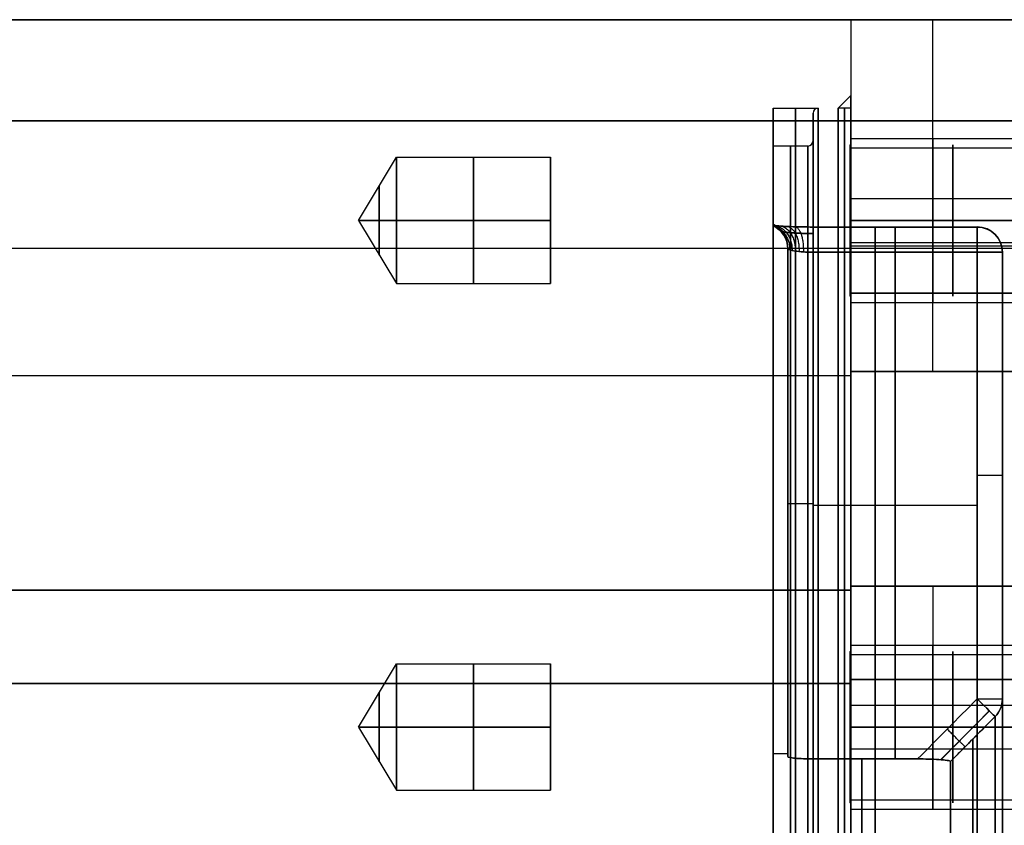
# Model space of a CAD drawing. Header units: millimetres. Extents: x -105 to 152, y -114 to 65.
# Tile 305 of 329: x 66 to 105, y 33 to 65. Entities that reach past the tile are written whole.
import ezdxf

# ---------------------------------------------------------------- set-up
doc = ezdxf.new("R2010")
doc.units = ezdxf.units.MM
doc.layers.add('Layer 01', color=18, linetype='Continuous', true_color=0x000000)

# ---------------------------------------------------------------- blocks, each defined once
blk = doc.blocks.new('Block 02')
at = {"layer": 'Layer 01'}
for p, q in [((113.576, 65), (-40.924, 65)), ((98.576, 64.451, 40.533), (98.576, 64.439, 40.533)), ((98.076, 61.5), (98.576, 62)), ((98.576, 61.5), (98.576, 62)), ((95.492, 61.5), (97.276, 61.5)), ((95.492, 60), (95.492, 61.5)), ((97.076, 60.2), (97.076, 61.3)), ((98.576, 61.5), (98.076, 61.5)), ((101.826, 51.081, 42.489), (101.826, 61, 42.489)), ((98.551, 60.053, 37), (98.576, 60.078, 37)), ((98.576, 60.303, 37), (105.076, 60.303, 37)), ((98.576, 60.303, 37), (98.576, 60.078, 37)), ((96.876, 60), (95.492, 60)), ((98.551, 59.923, 37.872), (106.676, 59.923, 37.872)), ((79.074, 57.053, 37), (80.576, 59.553, 37)), ((80.576, 59.553, 37), (86.676, 59.553, 37)), ((86.676, 54.661, 36.273), (86.676, 59.445, 37.727)), ((86.676, 56.326, 39.392), (86.676, 57.779, 34.608)), ((98.551, 57.924, 34.129), (106.676, 57.924, 34.129)), ((98.576, 57.434, 42.489), (98.576, 57.434, 42.511)), ((79.074, 57.053, 37), (80.576, 54.553, 37)), ((98.576, 57.053, 33.75), (98.576, 57.053, 33.975)), ((98.576, 57.053, 40.025), (98.576, 57.053, 40.25)), ((95.492, 35.797, 3.191), (95.492, 56.84, 3.191)), ((97.076, 56.798, 4.75), (103.576, 56.798, 4.75)), ((97.076, 56.798, -4.75), (103.576, 56.798, -4.75)), ((98.551, 56.181, 39.871), (106.676, 56.181, 39.871)), ((-26.924, 55.96, -42.489), (113.576, 55.96, -42.489)), ((-26.924, 55.96, 42.511), (98.576, 55.96, 42.511)), ((96.076, 56), (96.076, 35.939)), ((105.076, 56.04, 42.489), (98.576, 56.04, 42.489)), ((100.326, 35.742, -3.75), (100.326, 55.798, -3.75)), ((100.326, 55.798, 3.75), (100.326, 35.742, 3.75)), ((80.576, 54.553, 37), (86.676, 54.553, 37)), ((98.551, 54.182, 36.128), (106.676, 54.182, 36.128)), ((98.551, 54.053, 37), (98.576, 54.028, 37)), ((98.576, 54.028, 37), (98.576, 53.803, 37)), ((98.576, 53.803, 37), (105.076, 53.803, 37)), ((104.576, 28.863, -25.349), (104.576, 49.934, -25.349)), ((104.576, 28.863, 25.349), (104.576, 49.934, 25.349)), ((96.076, 45.95, 2.75), (96.076, 45.95, -2.75)), ((103.576, 45.77, -3.75), (97.076, 45.77, -3.75)), ((103.576, 45.77, 3.75), (97.076, 45.77, 3.75)), ((98.576, 44.905, -44.983), (98.576, 44.905, -45.149)), ((98.576, 44.299, 45.865), (98.576, 44.299, 45.68)), ((98.576, 42.419, -52.993), (98.576, 42.581, -52.993)), ((98.576, 42.419, 53.037), (98.576, 42.581, 53.037)), ((113.576, 42.581, 55.243), (98.576, 42.581, 55.243)), ((105.076, 42.581, -55.243), (98.576, 42.581, -55.243)), ((101.826, 42.581, -59.497), (101.826, 42.581, -50.989)), ((-29.924, 42.419, 55.249), (98.576, 42.419, 55.249)), ((-29.924, 42.419, -55.249), (98.576, 42.419, -55.249)), ((98.576, 40.25, -57.053), (105.076, 40.25, -57.053)), ((98.576, 40.25, -57.053), (98.576, 40.025, -57.053)), ((98.551, 40, -57.053), (98.576, 40.025, -57.053)), ((98.551, 39.871, -56.181), (106.676, 39.871, -56.181)), ((79.074, 37, -57.053), (80.576, 39.5, -57.053)), ((80.576, 39.5, -57.053), (86.676, 39.5, -57.053)), ((86.676, 39.392, -56.326), (86.676, 34.608, -57.779)), ((104.576, 39.486, -39.71), (104.576, 39.486, -4.75)), ((104.576, 39.486, 4.75), (104.576, 39.486, 39.71)), ((86.676, 36.273, -54.661), (86.676, 37.727, -59.445)), ((79.074, 37, -57.053), (80.576, 34.5, -57.053)), ((98.576, 37, -60.303), (98.576, 37, -60.078)), ((98.576, 37, -54.028), (98.576, 37, -53.803)), ((96.076, 35.939), (95.492, 35.939)), ((80.576, 34.5, -57.053), (86.676, 34.5, -57.053)), ((98.551, 34.129, -57.924), (106.676, 34.129, -57.924)), ((98.551, 34, -57.053), (98.576, 33.975, -57.053)), ((98.576, 33.975, -57.053), (98.576, 33.75, -57.053)), ((98.576, 33.75, -57.053), (105.076, 33.75, -57.053))]:
    blk.add_line(p, q, dxfattribs=at)
at = {"layer": 'Layer 01', "extrusion": (1, 2.16715e-13, 2.4869e-13)}
blk.add_arc((61, 38.489, 98.576), 4, 0.0001, 90, dxfattribs=at)
at = {"layer": 'Layer 01', "extrusion": (1, -3.55271e-14, 3.55271e-15)}
blk.add_arc((61, 38.511, 98.576), 4, 0, 90, dxfattribs=at)
at = {"layer": 'Layer 01', "extrusion": (-1, 0, 0)}
for centre, radius, start, end in [((-61, 38.489, -101.826), 4, 90, 180), ((-38.581, -59.497, -101.826), 4, 180, 265.5388), ((0, 0, -99.003), 35.939, 125.9894, 174.0106), ((0, 0, -99.003), 35.939, 185.9894, 234.0106)]:
    blk.add_arc(centre, radius, start, end, dxfattribs=at)
at = {"layer": 'Layer 01', "extrusion": (-1, 3.43217e-14, -1.94826e-15)}
blk.add_arc((0, 0, -98.576), 62, 90, 270, dxfattribs=at)
at = {"layer": 'Layer 01', "extrusion": (1, 0, 0)}
for centre, radius, start, end in [((0, 0, 95.492), 61.5, 270, 90), ((57.053, 37, 101.826), 3.25, 270, 90), ((57.053, 37, 102.614), 3, 196.8945, 16.8945), ((0, 0, 95.492), 60, 270, 90), ((57.053, 37, 102.614), 3, 16.8945, 196.8945), ((0, 0, 95.492), 56.91, 357.1852, 2.8148), ((57.053, 37, 101.826), 3.25, 90, 270), ((55.798, 4.75, 100.326), 1, 270, 4.8658), ((55.798, -4.75, 100.326), 1, 355.1342, 90), ((37, -57.053, 101.826), 3.25, 270, 90), ((37, -57.053, 102.614), 3, 286.8945, 106.8945), ((37, -57.053, 102.614), 3, 106.8945, 286.8945), ((37, -57.053, 101.826), 3.25, 90, 270), ((0, 0, 95.492), 35.939, 270, 90)]:
    blk.add_arc(centre, radius, start, end, dxfattribs=at)
at = {"layer": 'Layer 01', "extrusion": (1, -3.43217e-14, 2.25655e-15)}
blk.add_arc((0, 0, 96.384), 61.5, 270, 90, dxfattribs=at)
at = {"layer": 'Layer 01'}
for centre, radius, start, end in [((97.276, 61.3), 0.2, 90, 180), ((96.876, 60.2), 0.2, 270, 360), ((95.076, 56), 1, 360, 65.438), ((103.576, 55.798, 4.75), 1, 0, 90), ((103.576, 55.798, -4.75), 1, 0, 90)]:
    blk.add_arc(centre, radius, start, end, dxfattribs=at)
at = {"layer": 'Layer 01', "extrusion": (1, -3.09204e-29, -1.15912e-16)}
blk.add_arc((0, 0, 97.076), 61.3, 270, 90, dxfattribs=at)
at = {"layer": 'Layer 01', "extrusion": (-1, 3.09204e-29, 9.24197e-30)}
for centre, radius, start, end in [((0, 0, -97.076), 61.3, 90, 270), ((0, 0, -96.076), 56, 177.1852, 182.8148), ((0, 0, -104.576), 56, 184.8658, 235.1342), ((0, 0, -104.576), 56, 124.8658, 175.1342)]:
    blk.add_arc(centre, radius, start, end, dxfattribs=at)
at = {"layer": 'Layer 01', "extrusion": (-1, 3.43217e-14, -2.19517e-15)}
blk.add_arc((0, 0, -97.276), 61.5, 90, 270, dxfattribs=at)
at = {"layer": 'Layer 01', "extrusion": (1, -3.43217e-14, 1.9641e-15)}
blk.add_arc((0, 0, 98.076), 61.5, 270, 90, dxfattribs=at)
at = {"layer": 'Layer 01', "extrusion": (-1, 3.09204e-29, 0)}
for centre, radius in [((0, 0, -98.326), 61.5), ((0, 0, -96.184), 60)]:
    blk.add_arc(centre, radius, 90, 270, dxfattribs=at)
at = {"layer": 'Layer 01', "extrusion": (-1, 3.09859e-29, -1.15535e-16)}
blk.add_arc((0, 0, -98.576), 61.5, 90, 270, dxfattribs=at)
at = {"layer": 'Layer 01', "extrusion": (1, -3.09204e-29, -2.18629e-15)}
for centre in [(57.053, 37, 98.576), (37, -57.053, 98.576)]:
    blk.add_arc(centre, 3.25, 270, 90, dxfattribs=at)
at = {"layer": 'Layer 01', "extrusion": (1, -3.09204e-29, -1.1803e-16)}
blk.add_arc((0, 0, 97.076), 60.2, 270, 90, dxfattribs=at)
at = {"layer": 'Layer 01', "extrusion": (1, -3.45576e-14, -7.16565e-17)}
for start, end in [(270, 16.8945), (90, 196.8945)]:
    blk.add_arc((57.053, 37, 98.551), 3, start, end, dxfattribs=at)
at = {"layer": 'Layer 01', "extrusion": (-1, 3.43217e-14, -2.3489e-15)}
blk.add_arc((-57.053, 37, -98.576), 3.025, 90, 270, dxfattribs=at)
at = {"layer": 'Layer 01', "extrusion": (1, -3.55271e-14, 0)}
for centre, start, end in [((57.053, 37, 83.626), 270, 90), ((57.053, 37, 83.626), 90, 270), ((37, -57.053, 83.626), 270, 90), ((37, -57.053, 83.626), 90, 270)]:
    blk.add_arc(centre, 2.5, start, end, dxfattribs=at)
at = {"layer": 'Layer 01', "extrusion": (-1, 3.09204e-29, 1.01621e-44)}
blk.add_arc((0, 0, -96.876), 60, 90, 270, dxfattribs=at)
at = {"layer": 'Layer 01', "extrusion": (1, -3.51922e-14, 1.77114e-15)}
blk.add_arc((57.053, 37, 98.551), 3, 16.8945, 90, dxfattribs=at)
at = {"layer": 'Layer 01', "extrusion": (1, -3.43217e-14, 0)}
for centre in [(57.053, 37, 80.576), (37, -57.053, 80.576)]:
    blk.add_arc(centre, 2.5, 270, 90, dxfattribs=at)
at = {"layer": 'Layer 01', "extrusion": (-1, 6.12323e-16, 8.70164e-31)}
blk.add_arc((-57.053, 37, -86.676), 2.5, 90, 270, dxfattribs=at)
at = {"layer": 'Layer 01', "extrusion": (1, -3.43987e-14, 0)}
for centre, start, end in [((57.053, 37, 79.9), 270, 90), ((57.053, 37, 79.9), 90, 270), ((37, -57.053, 79.9), 270, 90), ((37, -57.053, 79.9), 90, 270)]:
    blk.add_arc(centre, 1.375, start, end, dxfattribs=at)
at = {"layer": 'Layer 01', "extrusion": (-1, 3.43217e-14, 0)}
for centre, radius, start, end in [((-57.053, 37, -80.576), 2.5, 270, 90), ((-37, -57.053, -98.576), 3.025, 90, 270), ((-37, -57.053, -80.576), 2.5, 270, 90), ((-37, -57.053, -98.576), 3.025, 270, 90)]:
    blk.add_arc(centre, radius, start, end, dxfattribs=at)
at = {"layer": 'Layer 01', "extrusion": (-1, 6.12323e-16, -8.70164e-31)}
blk.add_arc((-57.053, 37, -86.676), 2.5, 270, 90, dxfattribs=at)
at = {"layer": 'Layer 01', "extrusion": (1, -3.51922e-14, 5.95193e-15)}
blk.add_arc((57.053, 37, 98.551), 3, 196.8945, 270, dxfattribs=at)
at = {"layer": 'Layer 01', "extrusion": (1, -3.09204e-29, 2.18629e-15)}
for centre in [(57.053, 37, 98.576), (37, -57.053, 98.576)]:
    blk.add_arc(centre, 3.25, 90, 270, dxfattribs=at)
at = {"layer": 'Layer 01', "extrusion": (-1, 3.43217e-14, 2.3489e-15)}
blk.add_arc((-57.053, 37, -98.576), 3.025, 270, 90, dxfattribs=at)
at = {"layer": 'Layer 01', "extrusion": (1, -1.32662e-14, -1.22671e-14)}
blk.add_arc((0, 0, 95.492), 57, 4.0659, 55.9341, dxfattribs=at)
at = {"layer": 'Layer 01', "extrusion": (1, -1.72567e-14, 5.35531e-15)}
blk.add_arc((0, 0, 95.492), 57, 304.0659, 355.9341, dxfattribs=at)
at = {"layer": 'Layer 01', "extrusion": (-3.44379e-16, -0.049107, 0.998794)}
blk.add_arc((95.076, 56), 1, 0, 65.438, dxfattribs=at)
at = {"layer": 'Layer 01', "extrusion": (0, -0.049107, -0.998794)}
blk.add_arc((95.076, -56), 1, 294.562, 0, dxfattribs=at)
at = {"layer": 'Layer 01', "extrusion": (1, -2.62271e-30, 2.40893e-30)}
blk.add_arc((55.798, 4.75, 97.076), 1, 270, 4.8658, dxfattribs=at)
at = {"layer": 'Layer 01', "extrusion": (1, -2.76374e-31, -1.30997e-14)}
blk.add_arc((55.798, -4.75, 97.076), 1, 355.1342, 90, dxfattribs=at)
at = {"layer": 'Layer 01', "extrusion": (1, -3.09204e-29, 0)}
for start, end in [(4.8658, 55.1342), (304.8658, 355.1342)]:
    blk.add_arc((0, 0, 99.534), 57, start, end, dxfattribs=at)
at = {"layer": 'Layer 01', "extrusion": (1, -7.22025e-33, -6.63171e-33)}
blk.add_arc((55.798, -4.75, 103.576), 1, 355.1342, 90, dxfattribs=at)
at = {"layer": 'Layer 01', "extrusion": (-1, 2.22462e-31, -2.04329e-31)}
blk.add_arc((-55.798, 4.75, -103.576), 1, 175.1342, 270, dxfattribs=at)
at = {"layer": 'Layer 01', "extrusion": (-1, -8.58333e-30, -4.95559e-30)}
blk.add_arc((0, 0, -103.576), 57, 124.8658, 175.1342, dxfattribs=at)
at = {"layer": 'Layer 01', "extrusion": (-1, 2.55355e-29, -1.47429e-29)}
blk.add_arc((0, 0, -103.576), 57, 184.8658, 235.1342, dxfattribs=at)
at = {"layer": 'Layer 01', "extrusion": (5.55112e-16, -0.084821, -0.996396)}
blk.add_arc((103.576, -56), 1, 270, 0, dxfattribs=at)
at = {"layer": 'Layer 01', "extrusion": (-3.20407e-16, -0.084821, 0.996396)}
blk.add_arc((103.576, 56), 1, 360, 90, dxfattribs=at)
at = {"layer": 'Layer 01', "extrusion": (-1, 1.56295e-28, 0)}
blk.add_arc((0, 0, -96.076), 56, 177.1852, 182.8148, dxfattribs=at)
at = {"layer": 'Layer 01', "extrusion": (0, -1, 0)}
for centre, start, end in [((103.576, 4.75, -55.798), 270, 0), ((103.576, -4.75, -46.959), 0, 90), ((97.076, 2.75, -45.837), 90, 180)]:
    blk.add_arc(centre, 1, start, end, dxfattribs=at)
at = {"layer": 'Layer 01', "extrusion": (0, -1, 7.10543e-15)}
blk.add_arc((103.576, -4.75, -55.798), 1, 0, 90, dxfattribs=at)
at = {"layer": 'Layer 01', "extrusion": (-1, 1.54196e-29, -8.9025e-30)}
blk.add_arc((0, 0, -104.576), 56, 184.8658, 235.1342, dxfattribs=at)
at = {"layer": 'Layer 01', "extrusion": (-1, 1.67332e-29, 9.6609e-30)}
blk.add_arc((0, 0, -104.576), 56, 124.8658, 175.1342, dxfattribs=at)
at = {"layer": 'Layer 01', "extrusion": (-1, 8.19214e-14, -1.67188e-15)}
blk.add_arc((-51.081, -50.989, -98.576), 8.5, 360, 90, dxfattribs=at)
at = {"layer": 'Layer 01', "extrusion": (1, -5.72714e-14, -1.44587e-13)}
blk.add_arc((51.081, 50.989, 98.576), 8.5, 261.8046, 270, dxfattribs=at)
at = {"layer": 'Layer 01', "extrusion": (1, -3.17654e-14, 1.67187e-15)}
blk.add_arc((50.919, -50.989, 98.576), 8.5, 90, 180, dxfattribs=at)
at = {"layer": 'Layer 01', "extrusion": (-1, 7.36771e-14, 5.33509e-13)}
blk.add_arc((-50.919, 51.011, -98.576), 8.5, 270, 277.0998, dxfattribs=at)
at = {"layer": 'Layer 01', "extrusion": (-1, 6.62936e-14, -5.40506e-23)}
blk.add_arc((-51.081, 50.989, -98.576), 8.5, 278.1954, 0, dxfattribs=at)
at = {"layer": 'Layer 01', "extrusion": (1, -3.4133e-14, 3.55025e-15)}
blk.add_arc((50.919, 51.011, 98.576), 8.5, 180, 262.9002, dxfattribs=at)
at = {"layer": 'Layer 01', "extrusion": (0, 1, 0)}
for centre, start, end in [((-103.576, 4.75, 46.959), 180, 270), ((-97.076, -2.75, 45.837), 270, 0)]:
    blk.add_arc(centre, 1, start, end, dxfattribs=at)
at = {"layer": 'Layer 01', "extrusion": (1, -3.85236e-15, 1.12489e-23)}
blk.add_arc((38.581, -59.497, 98.576), 4, 274.4612, 360, dxfattribs=at)
at = {"layer": 'Layer 01', "extrusion": (1, -2.9965e-16, -3.84069e-15)}
blk.add_arc((38.581, 59.497, 98.576), 4, 360, 85.5388, dxfattribs=at)
at = {"layer": 'Layer 01', "extrusion": (-1, 3.55318e-14, -2.75583e-15)}
blk.add_arc((-38.419, 59.51, -98.576), 4, 94.4425, 180, dxfattribs=at)
at = {"layer": 'Layer 01', "extrusion": (-1, 2.87578e-14, -5.22969e-15)}
blk.add_arc((-38.419, -59.51, -98.576), 4, 180, 265.5575, dxfattribs=at)
at = {"layer": 'Layer 01', "extrusion": (1, -3.43593e-14, 2.15944e-15)}
blk.add_arc((37, -57.053, 98.551), 3, 286.8945, 90, dxfattribs=at)
at = {"layer": 'Layer 01', "extrusion": (-1, -2.98877e-29, -6.37095e-43)}
blk.add_arc((-37, -57.053, -86.676), 2.5, 90, 270, dxfattribs=at)
at = {"layer": 'Layer 01', "extrusion": (1, 1.04791e-09, -1.34314e-08)}
blk.add_arc((-3.638, 481.637, 98.576), 546.779, 274.44408, 274.46115, dxfattribs=at)
at = {"layer": 'Layer 01', "extrusion": (1, 8.12435e-11, 1.03908e-09)}
blk.add_arc((1.055, -421.474, 98.576), 486.433, 85.53884, 85.55802, dxfattribs=at)
at = {"layer": 'Layer 01', "extrusion": (-1, -1.14214e-13, 2.26189e-12)}
blk.add_arc((-0.003, 434.96, -98.576), 499.96, 265.5575, 266.39327, dxfattribs=at)
at = {"layer": 'Layer 01', "extrusion": (1, -2.04392e-15, -2.05751e-13)}
blk.add_arc((37, -57.053, 98.551), 3, 270, 286.8945, dxfattribs=at)
at = {"layer": 'Layer 01', "extrusion": (0.704378, 0.709825, -1.11319e-14)}
blk.add_arc((-46.67, 4.75, 100.015), 1, 185.0161, 270, dxfattribs=at)
at = {"layer": 'Layer 01', "extrusion": (7.56189e-15, -1, -4.71124e-16)}
blk.add_arc((103.576, 4.75, -38.119), 1, 270, 356.4349, dxfattribs=at)
at = {"layer": 'Layer 01', "extrusion": (-7.5626e-15, 1, -4.71883e-16)}
blk.add_arc((-103.576, -4.75, 38.119), 1, 90, 176.4349, dxfattribs=at)
at = {"layer": 'Layer 01', "extrusion": (-0.704378, -0.709825, -1.11927e-14)}
blk.add_arc((46.67, -4.75, -100.015), 1, 5.0161, 90, dxfattribs=at)
at = {"layer": 'Layer 01', "extrusion": (0.704378, 0.709825, 2.3731e-15)}
blk.add_arc((-46.67, -4.75, 100.015), 1, 90, 174.9839, dxfattribs=at)
at = {"layer": 'Layer 01', "extrusion": (0.062064, -0.061587, -0.99617)}
blk.add_arc((100.015, 46.076, 8.812), 1, 45.3306, 90, dxfattribs=at)
blk.add_arc((100.015, 46.076, 8.812), 1, 45.3306, 90, dxfattribs=at)
at = {"layer": 'Layer 01', "extrusion": (-0.062064, 0.061587, -0.99617)}
blk.add_arc((-100.015, -46.076, -8.812), 1, 225.3306, 270, dxfattribs=at)
blk.add_arc((-100.015, -46.076, -8.812), 1, 225.3306, 270, dxfattribs=at)
at = {"layer": 'Layer 01', "extrusion": (0, -0.123652, 0.992326)}
blk.add_arc((103.576, 38.414), 1, 315, 0, dxfattribs=at)
at = {"layer": 'Layer 01', "extrusion": (-6.58606e-15, 0.123652, 0.992326)}
blk.add_arc((-103.576, -38.414), 1, 135, 180, dxfattribs=at)
at = {"layer": 'Layer 01', "extrusion": (-3.6656e-12, 1, 2.28346e-13)}
blk.add_arc((-103.576, 4.75, 38.119), 1, 180, 183.5651, dxfattribs=at)
at = {"layer": 'Layer 01', "extrusion": (-5.92893e-15, -1, -1.84514e-16)}
blk.add_arc((103.576, -4.75, -38.119), 1, 0, 3.5651, dxfattribs=at)
at = {"layer": 'Layer 01', "extrusion": (1, 4.03463e-30, 2.32939e-30)}
blk.add_arc((0, 0, 104.576), 38.414, 7.1029, 52.8971, dxfattribs=at)
at = {"layer": 'Layer 01', "extrusion": (1, 2.28119e-29, -1.31705e-29)}
blk.add_arc((0, 0, 104.576), 38.414, 307.1029, 352.8971, dxfattribs=at)
at = {"layer": 'Layer 01', "extrusion": (-1, -5.18158e-15, 4.11008e-15)}
blk.add_arc((0, 0, -104.283), 37.707, 187.1029, 232.8971, dxfattribs=at)
at = {"layer": 'Layer 01', "extrusion": (-1, -1.23524e-15, -1.53921e-16)}
blk.add_arc((0, 0, -104.283), 37.707, 127.1029, 172.8971, dxfattribs=at)
at = {"layer": 'Layer 01', "extrusion": (-1, -3.78279e-30, -8.06351e-44)}
blk.add_arc((-37, -57.053, -86.676), 2.5, 270, 90, dxfattribs=at)
at = {"layer": 'Layer 01', "extrusion": (1, -3.49869e-14, 4.48695e-15)}
blk.add_arc((37, -57.053, 98.551), 3, 106.8945, 270, dxfattribs=at)
at = {"layer": 'Layer 01', "extrusion": (1, -3.50024e-15, -1.95945e-13)}
blk.add_arc((37, -57.053, 98.551), 3, 90, 106.8945, dxfattribs=at)
at = {"layer": 'Layer 01', "extrusion": (1, -3.09204e-29, -9.24197e-30)}
for start, end in [(307.2712, 352.7288), (7.2712, 52.7288)]:
    blk.add_arc((0, 0, 103.399), 36.823, start, end, dxfattribs=at)
at = {"layer": 'Layer 01', "extrusion": (-1, 3.36675e-14, -2.58379e-15)}
blk.add_arc((0, 0, -96.076), 35.939, 175.6115, 184.3885, dxfattribs=at)
at = {"layer": 'Layer 01', "extrusion": (-1, -1.28745e-12, -1.68299e-13)}
blk.add_arc((0, 0, -102.515), 35.939, 127.4476, 172.5524, dxfattribs=at)
at = {"layer": 'Layer 01', "extrusion": (-1, -7.89478e-13, 1.03082e-12)}
blk.add_arc((0, 0, -102.515), 35.939, 187.4476, 232.5524, dxfattribs=at)
at = {"layer": 'Layer 01'}
for points, degree in [([(-26.924, 65, -38.489), (43.326, 65, -38.489), (113.576, 65, -38.489)], 2), ([(98.576, 65, 38.511), (35.826, 65, 38.511), (-26.924, 65, 38.511)], 2), ([(105.076, 65, 38.489), (101.826, 65, 38.489), (98.576, 65, 38.489)], 2), ([(98.576, 65, 38.489), (98.576, 65, 38.5), (98.576, 65, 38.511)], 2), ([(113.576, 61, -42.489), (43.326, 61, -42.489), (-26.924, 61, -42.489)], 2), ([(-26.924, 61, 42.511), (35.826, 61, 42.511), (98.576, 61, 42.511)], 2), ([(98.576, 61, 42.489), (101.826, 61, 42.489), (105.076, 61, 42.489)], 2), ([(98.576, 51.081, 42.489), (98.576, 56.04, 42.489), (98.576, 61, 42.489)], 2), ([(98.576, 61, 42.511), (98.576, 55.96, 42.511), (98.576, 50.919, 42.511)], 2), ([(98.551, 59.923, 37.872), (102.614, 59.923, 37.872), (106.676, 59.923, 37.872)], 2), ([(79.074, 57.053, 37), (79.825, 57.053, 38.25), (80.576, 57.053, 39.5)], 2), ([(80.576, 57.053, 34.5), (79.825, 57.053, 35.75), (79.074, 57.053, 37)], 2), ([(86.676, 57.053, 34.5), (83.626, 57.053, 34.5), (80.576, 57.053, 34.5)], 2), ([(80.576, 57.053, 39.5), (83.626, 57.053, 39.5), (86.676, 57.053, 39.5)], 2), ([(98.576, 57.053, 33.975), (98.564, 57.053, 33.988), (98.551, 57.053, 34)], 2), ([(98.551, 57.053, 40), (98.564, 57.053, 40.013), (98.576, 57.053, 40.025)], 2), ([(105.076, 57.053, 40.25), (101.826, 57.053, 40.25), (98.576, 57.053, 40.25)], 2), ([(98.576, 57.053, 33.75), (101.826, 57.053, 33.75), (105.076, 57.053, 33.75)], 2), ([(103.576, 56.795, 4.835), (100.326, 56.795, 4.835), (97.076, 56.795, 4.835)], 2), ([(97.076, 56.795, -4.835), (100.326, 56.795, -4.835), (103.576, 56.795, -4.835)], 2), ([(96.076, 55.932, -2.75), (96.076, 45.883, -2.75), (96.076, 35.833, -2.75)], 2), ([(96.076, 35.833, 2.75), (96.076, 45.883, 2.75), (96.076, 55.932, 2.75)], 2), ([(97.076, 55.798, -3.75), (97.076, 45.77, -3.75), (97.076, 35.742, -3.75)], 2), ([(103.576, 55.798, -3.75), (100.326, 55.798, -3.75), (97.076, 55.798, -3.75)], 2), ([(97.076, 55.798, 3.75), (100.326, 55.798, 3.75), (103.576, 55.798, 3.75)], 2), ([(97.076, 35.742, 3.75), (97.076, 45.77, 3.75), (97.076, 55.798, 3.75)], 2), ([(103.576, 38.119, -3.75), (103.576, 46.959, -3.75), (103.576, 55.798, -3.75)], 2), ([(103.576, 55.798, 3.75), (103.576, 46.959, 3.75), (103.576, 38.119, 3.75)], 2), ([(104.576, 38.119, -4.75), (104.576, 46.959, -4.75), (104.576, 55.798, -4.75)], 2), ([(104.576, 55.798, 4.75), (104.576, 46.959, 4.75), (104.576, 38.119, 4.75)], 2), ([(106.676, 54.182, 36.128), (102.614, 54.182, 36.128), (98.551, 54.182, 36.128)], 2), ([(98.576, 51.081, -42.489), (98.576, 51, -42.489), (98.576, 50.919, -42.489)], 2), ([(98.576, 51.081, 42.489), (101.826, 51.081, 42.489), (105.076, 51.081, 42.489)], 2), ([(113.576, 51.081, -42.489), (106.076, 51.081, -42.489), (98.576, 51.081, -42.489)], 2), ([(-26.924, 50.919, 42.511), (35.826, 50.919, 42.511), (98.576, 50.919, 42.511)], 2), ([(-26.924, 50.919, -42.489), (35.826, 50.919, -42.489), (98.576, 50.919, -42.489)], 2), ([(98.576, 42.581, -59.497), (98.576, 42.581, -55.243), (98.576, 42.581, -50.989)], 2), ([(98.576, 42.581, 50.989), (98.576, 42.581, 55.243), (98.576, 42.581, 59.497)], 2), ([(98.576, 42.581, -50.989), (101.826, 42.581, -50.989), (105.076, 42.581, -50.989)], 2), ([(113.576, 42.581, 59.497), (106.076, 42.581, 59.497), (98.576, 42.581, 59.497)], 2), ([(113.576, 42.581, 50.989), (106.076, 42.581, 50.989), (98.576, 42.581, 50.989)], 2), ([(98.576, 42.581, -59.497), (101.826, 42.581, -59.497), (105.076, 42.581, -59.497)], 2), ([(98.576, 42.419, 59.51), (34.326, 42.419, 59.51), (-29.924, 42.419, 59.51)], 2), ([(-29.924, 42.419, -59.51), (34.326, 42.419, -59.51), (98.576, 42.419, -59.51)], 2), ([(-26.924, 42.419, 51.011), (35.826, 42.419, 51.011), (98.576, 42.419, 51.011)], 2), ([(-26.924, 42.419, -50.989), (35.826, 42.419, -50.989), (98.576, 42.419, -50.989)], 2), ([(98.576, 42.419, -50.989), (98.576, 42.419, -55.249), (98.576, 42.419, -59.51)], 2), ([(98.576, 42.419, 59.51), (98.576, 42.419, 55.26), (98.576, 42.419, 51.011)], 2), ([(-29.924, 38.729, -63.498), (34.326, 38.729, -63.498), (98.576, 38.729, -63.498)], 2), ([(98.576, 38.729, 63.498), (35.826, 38.729, 63.498), (-26.924, 38.729, 63.498)], 2), ([(113.576, 38.892, 63.485), (106.076, 38.892, 63.485), (98.576, 38.892, 63.485)], 2), ([(98.576, 38.892, -63.485), (101.826, 38.892, -63.485), (105.076, 38.892, -63.485)], 2), ([(98.551, 37.872, -59.923), (102.614, 37.872, -59.923), (106.676, 37.872, -59.923)], 2), ([(101.219, 35.742, -3.75), (102.004, 36.535, -3.75), (102.79, 37.327, -3.75), (103.576, 38.119, -3.75)], 3), ([(101.219, 35.742, 3.75), (102.004, 36.535, 3.75), (102.79, 37.327, 3.75), (103.576, 38.119, 3.75)], 3), ([(102.515, 35.635, -4.658), (103.104, 36.23, -4.66), (103.694, 36.824, -4.661), (104.283, 37.418, -4.663)], 3), ([(79.074, 37, -57.053), (79.825, 37, -55.803), (80.576, 37, -54.553)], 2), ([(80.576, 37, -59.553), (79.825, 37, -58.303), (79.074, 37, -57.053)], 2), ([(86.676, 37, -59.553), (83.626, 37, -59.553), (80.576, 37, -59.553)], 2), ([(80.576, 37, -54.553), (83.626, 37, -54.553), (86.676, 37, -54.553)], 2), ([(98.576, 37, -60.078), (98.564, 37, -60.065), (98.551, 37, -60.053)], 2), ([(98.551, 37, -54.053), (98.564, 37, -54.04), (98.576, 37, -54.028)], 2), ([(105.076, 37, -53.803), (101.826, 37, -53.803), (98.576, 37, -53.803)], 2), ([(98.576, 37, -60.303), (101.826, 37, -60.303), (105.076, 37, -60.303)], 2), ([(106.676, 36.128, -54.182), (102.614, 36.128, -54.182), (98.551, 36.128, -54.182)], 2), ([(101.219, 35.742, 3.75), (99.147, 35.742, 3.75), (97.076, 35.742, 3.75)], 2), ([(97.076, 35.742, -3.75), (99.147, 35.742, -3.75), (101.219, 35.742, -3.75)], 2)]:
    blk.add_open_spline(points, degree=degree, dxfattribs=at)
at = {"layer": 'Layer 01', "extrusion": (-1, 5.44214e-12, 1.5965e-13)}
blk.add_open_spline([(95.492, 56.857, -4.042), (95.492, 56.871, -3.833), (95.492, 56.861, -3.626), (95.492, 56.84, -3.21), (95.492, 56.831, -3.003), (95.492, 56.841, -2.795)], degree=3, knots=[0, 0, 0, 0, 0.62432, 0.62432, 1.248641, 1.248641, 1.248641, 1.248641], dxfattribs=at)
at = {"layer": 'Layer 01', "extrusion": (-1, 1.41494e-11, -4.28765e-13)}
blk.add_open_spline([(95.492, 56.841, 2.795), (95.492, 56.831, 3.003), (95.492, 56.84, 3.21), (95.492, 56.861, 3.626), (95.492, 56.871, 3.833), (95.492, 56.857, 4.042)], degree=3, knots=[0, 0, 0, 0, 0.62432, 0.62432, 1.248641, 1.248641, 1.248641, 1.248641], dxfattribs=at)
at = {"layer": 'Layer 01', "extrusion": (-0.554236, 0.057378, -0.830379)}
blk.add_rational_spline([(95.492, 56.864, 3.876), (96.274, 56.81, 3.35), (96.244, 55.867, 3.305)], [0.962818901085, 0.713324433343, 1.00000011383], degree=2, dxfattribs=at)
at = {"layer": 'Layer 01'}
for points, knots in [([(95.492, 56.857, -4.042), (95.676, 56.839, -4.285), (95.917, 56.823, -4.487), (96.326, 56.807, -4.693), (96.473, 56.802, -4.746), (96.77, 56.796, -4.817), (96.921, 56.795, -4.835), (97.076, 56.795, -4.835)], [-1.847718, -1.847718, -1.847718, -1.847718, -0.923859, -0.923859, -0.461929, -0.461929, 0, 0, 0, 0]), ([(97.076, 56.795, 4.835), (96.767, 56.795, 4.835), (96.462, 56.801, 4.761), (96.054, 56.818, 4.556), (95.924, 56.825, 4.47), (95.69, 56.84, 4.275), (95.584, 56.848, 4.164), (95.492, 56.857, 4.042)], [0, 0, 0, 0, 0.924027, 0.924027, 1.38604, 1.38604, 1.848054, 1.848054, 1.848054, 1.848054]), ([(97.076, 55.798, 3.75), (96.811, 55.798, 3.75), (96.551, 55.818, 3.64), (96.276, 55.859, 3.364), (96.202, 55.874, 3.253), (96.102, 55.905, 3.011), (96.076, 55.919, 2.882), (96.076, 55.932, 2.75)], [0, 0, 0, 0, 0.801403, 0.801403, 1.202104, 1.202104, 1.602805, 1.602805, 1.602805, 1.602805]), ([(96.076, 55.932, -2.75), (96.076, 55.906, -3.014), (96.184, 55.873, -3.272), (96.46, 55.831, -3.548), (96.571, 55.819, -3.623), (96.813, 55.803, -3.724), (96.943, 55.798, -3.75), (97.076, 55.798, -3.75)], [0, 0, 0, 0, 0.801177, 0.801177, 1.201766, 1.201766, 1.602355, 1.602355, 1.602355, 1.602355]), ([(104.283, 37.418, 4.663), (103.813, 36.945, 4.661), (103.344, 36.471, 4.66), (102.874, 35.998, 4.659), (102.754, 35.877, 4.659), (102.635, 35.756, 4.659), (102.515, 35.635, 4.658)], [0, 0, 0, 0, 2, 2, 2, 2.510781, 2.510781, 2.510781, 2.510781]), ([(97.076, 35.742, 3.75), (96.811, 35.742, 3.75), (96.552, 35.754, 3.641), (96.276, 35.781, 3.364), (96.202, 35.791, 3.253), (96.102, 35.812, 3.011), (96.076, 35.823, 2.882), (96.076, 35.833, 2.75)], [0, 0, 0, 0, 0.799529, 0.799529, 1.199293, 1.199293, 1.599058, 1.599058, 1.599058, 1.599058]), ([(96.076, 35.833, -2.75), (96.076, 35.823, -2.88), (96.102, 35.812, -3.012), (96.202, 35.791, -3.252), (96.276, 35.781, -3.364), (96.46, 35.763, -3.549), (96.571, 35.756, -3.623), (96.814, 35.745, -3.724), (96.944, 35.742, -3.75), (97.076, 35.742, -3.75)], [0, 0, 0, 0, 0.39599, 0.39599, 0.79198, 0.79198, 1.18797, 1.18797, 1.583961, 1.583961, 1.583961, 1.583961]), ([(102.515, 35.635, 4.658), (102.515, 35.655, 4.511), (102.465, 35.672, 4.369), (102.299, 35.701, 4.13), (102.185, 35.712, 4.033), (101.932, 35.728, 3.885), (101.796, 35.734, 3.834), (101.51, 35.741, 3.766), (101.365, 35.742, 3.75), (101.219, 35.742, 3.75)], [0, 0, 0, 0, 0.441948, 0.441948, 0.883896, 0.883896, 1.325844, 1.325844, 1.767791, 1.767791, 1.767791, 1.767791]), ([(101.219, 35.742, -3.75), (101.365, 35.742, -3.75), (101.51, 35.741, -3.766), (101.795, 35.734, -3.834), (101.932, 35.728, -3.886), (102.184, 35.712, -4.033), (102.299, 35.701, -4.13), (102.465, 35.672, -4.369), (102.515, 35.655, -4.511), (102.515, 35.635, -4.658)], [0, 0, 0, 0, 0.441944, 0.441944, 0.883888, 0.883888, 1.325832, 1.325832, 1.767775, 1.767775, 1.767775, 1.767775])]:
    blk.add_open_spline(points, degree=3, knots=knots, dxfattribs=at)
at = {"layer": 'Layer 01', "extrusion": (-0.382206, 0.058014, -0.922254)}
blk.add_rational_spline([(95.492, 56.853, 3.467), (96.169, 56.653, 3.174), (96.152, 55.89, 3.133)], [0.906630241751, 0.756304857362, 1.00000009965], degree=2, dxfattribs=at)
at = {"layer": 'Layer 01', "extrusion": (0.381706, -0.05801, -0.922462)}
blk.add_rational_spline([(95.492, 56.853, -3.466), (96.169, 56.653, -3.173), (96.152, 55.889, -3.132)], [0.906537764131, 0.756375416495, 1.00006163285], degree=2, dxfattribs=at)
at = {"layer": 'Layer 01', "extrusion": (-0.705594, 0.05268, 0.706656)}
blk.add_rational_spline([(95.661, 56.842, -4.237), (96.408, 56.897, -3.496), (96.368, 55.845, -3.457)], [0.999908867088, 0.688330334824, 0.999999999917], degree=2, dxfattribs=at)
at = {"layer": 'Layer 01', "extrusion": (0.706108, -0.052655, 0.706144)}
blk.add_rational_spline([(95.662, 56.842, 4.239), (96.408, 56.898, 3.496), (96.369, 55.845, 3.457)], [1.00000232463, 0.68826502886, 0.999999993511], degree=2, dxfattribs=at)
at = {"layer": 'Layer 01'}
for points, weights, knots in [([(95.783, 56.639, 2.785), (95.785, 56.628, 2.958), (95.822, 56.616, 3.129), (95.923, 56.598, 3.365), (95.964, 56.592, 3.44), (96.06, 56.58, 3.58), (96.116, 56.575, 3.646), (96.296, 56.559, 3.822), (96.439, 56.55, 3.916), (96.745, 56.538, 4.041), (96.912, 56.535, 4.074), (97.076, 56.535, 4.074)], [0.853553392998, 0.852423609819, 0.850935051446, 0.848450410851, 0.847591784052, 0.845852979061, 0.844967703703, 0.842463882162, 0.840937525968, 0.838824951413, 0.838214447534, 0.838226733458], [0, 0, 0, 0, 0.797394, 0.797394, 1.19609, 1.19609, 1.594787, 1.594787, 2.392181, 2.392181, 3.189574, 3.189574, 3.189574, 3.189574]), ([(97.076, 56.535, -4.074), (96.911, 56.535, -4.074), (96.746, 56.538, -4.041), (96.514, 56.547, -3.947), (96.441, 56.551, -3.908), (96.301, 56.559, -3.816), (96.235, 56.564, -3.763), (96.055, 56.58, -3.586), (95.957, 56.592, -3.443), (95.822, 56.616, -3.13), (95.785, 56.628, -2.956), (95.783, 56.639, -2.785)], [0.838226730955, 0.838217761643, 0.838821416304, 0.840417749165, 0.841055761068, 0.842497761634, 0.843307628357, 0.845811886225, 0.847640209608, 0.85093074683, 0.852435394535, 0.853553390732], [0, 0, 0, 0, 0.79737, 0.79737, 1.196055, 1.196055, 1.59474, 1.59474, 2.39211, 2.39211, 3.189479, 3.189479, 3.189479, 3.189479])]:
    blk.add_rational_spline(points, weights, degree=3, knots=knots, dxfattribs=at)
at = {"layer": 'Layer 01', "extrusion": (-0.830552, 0.043886, 0.55521)}
blk.add_rational_spline([(95.965, 56.823, -4.491), (96.559, 56.892, -3.607), (96.52, 55.826, -3.581)], [0.999907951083, 0.683602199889, 0.99999470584], degree=2, dxfattribs=at)
at = {"layer": 'Layer 01', "extrusion": (-0.923149, 0.03156, 0.383144)}
blk.add_rational_spline([(96.309, 56.808, -4.679), (96.724, 56.889, -3.687), (96.693, 55.811, -3.674)], [0.999975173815, 0.679783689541, 1.0000000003], degree=2, dxfattribs=at)
at = {"layer": 'Layer 01', "extrusion": (0.923358, -0.031522, 0.382644)}
blk.add_rational_spline([(96.31, 56.808, 4.68), (96.725, 56.889, 3.687), (96.693, 55.811, 3.674)], [0.999982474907, 0.679827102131, 0.999888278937], degree=2, dxfattribs=at)
at = {"layer": 'Layer 01'}
for points, weights in [([(104.056, 37.644, 4.013), (103.417, 37.001, 4.012), (102.778, 36.358, 4.012), (102.139, 35.714, 4.011)], [0.868686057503, 0.868932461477, 0.869190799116, 0.869463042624]), ([(102.139, 35.714, -4.011), (102.778, 36.358, -4.012), (103.417, 37.001, -4.012), (104.056, 37.644, -4.013)], [0.869463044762, 0.869190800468, 0.868932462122, 0.868686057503])]:
    blk.add_rational_spline(points, weights, degree=3, dxfattribs=at)
at = {"layer": 'Layer 01', "extrusion": (0.704198, 0.710004, 2.55818e-06)}
blk.add_rational_spline([(103.097, 36.223, 4.66), (103.039, 36.281, 3.75), (102.39, 36.924, 3.75)], [0.999999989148, 0.738315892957, 0.999999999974], degree=2, dxfattribs=at)
at = {"layer": 'Layer 01', "extrusion": (0.704198, 0.710004, -2.55818e-06)}
blk.add_rational_spline([(103.097, 36.223, -4.66), (103.039, 36.281, -3.75), (102.39, 36.924, -3.75)], [0.999999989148, 0.738315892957, 0.999999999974], degree=2, dxfattribs=at)

msp = doc.modelspace()

# ---------------------------------------------------------------- block references
at = {"layer": 'Layer 01'}
msp.add_blockref('Block 02', (0, 0), dxfattribs=at)

doc.saveas('drawing.dxf')
